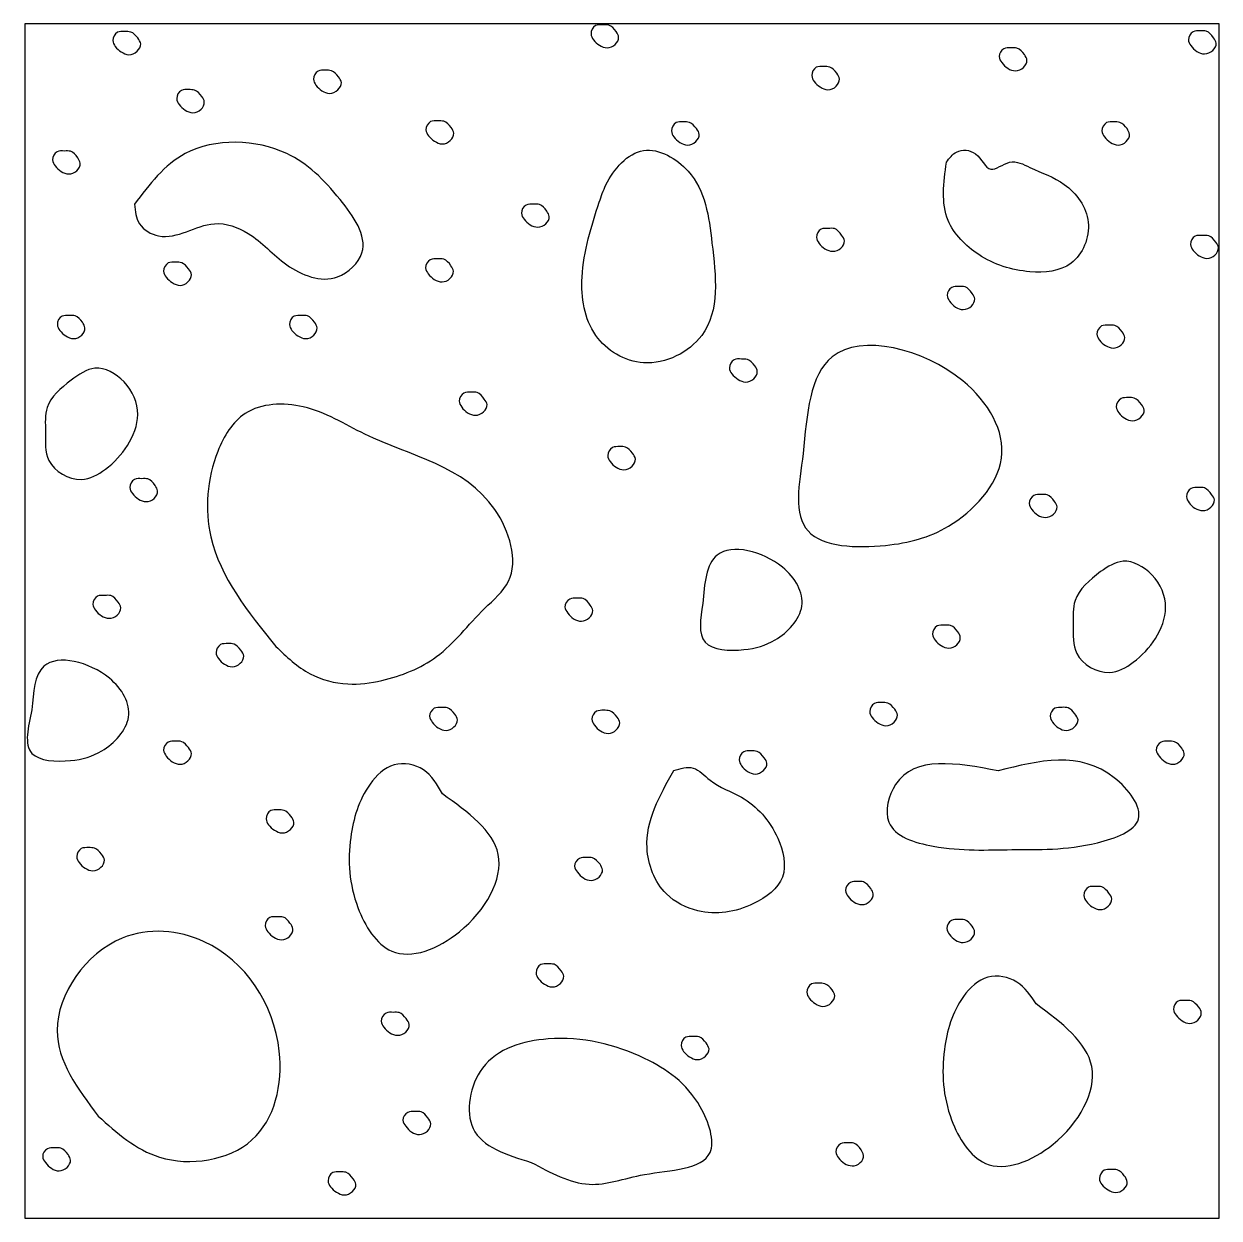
# Model space of a CAD drawing. Extents: x 0 to 34, y 0 to 22.
# Drawn here: x 11.9164 to 12.3167, y 19.515 to 19.915 of the extents above; entities that cross this region are included whole.
import ezdxf

# ---------------------------------------------------------------- set-up
doc = ezdxf.new("R2010")
doc.units = 0
doc.layers.add('SH_Data', color=7, linetype='Continuous')
doc.layers.add('SH_Text', color=7, linetype='Continuous')

msp = doc.modelspace()

# ---------------------------------------------------------------- linework, layer by layer
at = {"layer": 'SH_Data'}
msp.add_lwpolyline([(11.91667, 19.515), (12.31667, 19.515), (12.31667, 19.915), (11.91667, 19.915)], close=True, dxfattribs=at)
at = {"layer": 'SH_Text'}
for p, q in [((11.91667, 19.915), (11.91667, 19.915)), ((12.31667, 19.915), (12.31667, 19.915)), ((11.91667, 19.515), (11.91667, 19.515)), ((12.31667, 19.515), (12.31667, 19.515))]:
    msp.add_line(p, q, dxfattribs=at)
for points in [[(12.11473, 19.91242), (12.11556, 19.91051), (12.1144, 19.90809), (12.11173, 19.90701), (12.10915, 19.90784), (12.10715, 19.90967), (12.10631, 19.91167), (12.10781, 19.91442), (12.11031, 19.91467), (12.11231, 19.91459), (12.11473, 19.91242)], [(11.95449, 19.91028), (11.95549, 19.90828), (11.95432, 19.90586), (11.95157, 19.90469), (11.94899, 19.90561), (11.94699, 19.90744), (11.94616, 19.90944), (11.94774, 19.91219), (11.95016, 19.91244), (11.95216, 19.91228), (11.95449, 19.91028)], [(12.31481, 19.91038), (12.31572, 19.90854), (12.31456, 19.90613), (12.31181, 19.90496), (12.30922, 19.90579), (12.30722, 19.90771), (12.30639, 19.90971), (12.30797, 19.91238), (12.31039, 19.91271), (12.31239, 19.91254), (12.31481, 19.91038)], [(12.25148, 19.9047), (12.25232, 19.90287), (12.25115, 19.90045), (12.24848, 19.89928), (12.2459, 19.90012), (12.2439, 19.90203), (12.24298, 19.90403), (12.24457, 19.9067), (12.24698, 19.90703), (12.24898, 19.90687), (12.25148, 19.9047)], [(12.0217, 19.89732), (12.0227, 19.89532), (12.02153, 19.89291), (12.01878, 19.89174), (12.0162, 19.89257), (12.0142, 19.89449), (12.01336, 19.89649), (12.01495, 19.89916), (12.01736, 19.89949), (12.01936, 19.89932), (12.0217, 19.89732)], [(12.18867, 19.89846), (12.1895, 19.89654), (12.18842, 19.89413), (12.18567, 19.89296), (12.18308, 19.89388), (12.18108, 19.89571), (12.18025, 19.89771), (12.18175, 19.90046), (12.18425, 19.90071), (12.18625, 19.90054), (12.18867, 19.89846)], [(11.97598, 19.89073), (11.97681, 19.88881), (11.97573, 19.8864), (11.97298, 19.88523), (11.97039, 19.88615), (11.96839, 19.88798), (11.96756, 19.88998), (11.96914, 19.89273), (11.97156, 19.89298), (11.97356, 19.89281), (11.97598, 19.89073)], [(12.05951, 19.88028), (12.06035, 19.87837), (12.05918, 19.87595), (12.05651, 19.87478), (12.05393, 19.8757), (12.05193, 19.87753), (12.05101, 19.87953), (12.0526, 19.88228), (12.05501, 19.88253), (12.05701, 19.88237), (12.05951, 19.88028)], [(12.14167, 19.87992), (12.14258, 19.878), (12.14142, 19.87558), (12.13867, 19.87442), (12.13608, 19.87533), (12.13408, 19.87717), (12.13325, 19.87917), (12.13483, 19.88192), (12.13725, 19.88217), (12.13925, 19.882), (12.14167, 19.87992)], [(12.28583, 19.87992), (12.28667, 19.878), (12.28558, 19.87558), (12.28283, 19.87442), (12.28025, 19.87533), (12.27825, 19.87717), (12.27742, 19.87917), (12.279, 19.88192), (12.28142, 19.88217), (12.28342, 19.882), (12.28583, 19.87992)], [(11.95342, 19.85458), (11.97042, 19.87158), (12.00442, 19.87158), (12.02225, 19.85617), (12.02958, 19.83833), (12.02142, 19.83025), (12.00442, 19.83433), (11.9915, 19.84483), (11.98017, 19.84808), (11.9615, 19.844), (11.95508, 19.84808), (11.95342, 19.85458)], [(11.9344, 19.87017), (11.93523, 19.86833), (11.93407, 19.86583), (11.9314, 19.86475), (11.92882, 19.86558), (11.92682, 19.86742), (11.92598, 19.86942), (11.92748, 19.87217), (11.92998, 19.87242), (11.93198, 19.87233), (11.9344, 19.87017)], [(12.10908, 19.85533), (12.10333, 19.83017), (12.10792, 19.81067), (12.12392, 19.8015), (12.14342, 19.81067), (12.14683, 19.84158), (12.13883, 19.86567), (12.12392, 19.87258), (12.11133, 19.86108), (12.10908, 19.85533)], [(12.22533, 19.86867), (12.22592, 19.84917), (12.23617, 19.83775), (12.25333, 19.832), (12.26708, 19.83483), (12.27283, 19.84858), (12.26483, 19.86125), (12.25333, 19.86692), (12.2465, 19.86867), (12.24017, 19.86633), (12.23508, 19.8715), (12.22875, 19.87208), (12.22533, 19.86867)], [(12.0915, 19.85233), (12.09233, 19.8505), (12.09117, 19.848), (12.0885, 19.84692), (12.08592, 19.84775), (12.08392, 19.84958), (12.083, 19.85158), (12.08458, 19.85433), (12.08708, 19.85458), (12.08908, 19.8545), (12.0915, 19.85233)], [(12.19025, 19.84425), (12.19117, 19.84233), (12.19, 19.83992), (12.18725, 19.83883), (12.18467, 19.83967), (12.18267, 19.8415), (12.18183, 19.8435), (12.18342, 19.84625), (12.18583, 19.8465), (12.18783, 19.84642), (12.19025, 19.84425)], [(12.3156, 19.84189), (12.31643, 19.84005), (12.31527, 19.83755), (12.3126, 19.83647), (12.31002, 19.8373), (12.30802, 19.83914), (12.3071, 19.84114), (12.30868, 19.84389), (12.3111, 19.84414), (12.31318, 19.84405), (12.3156, 19.84189)], [(11.9715, 19.833), (11.9725, 19.831), (11.97133, 19.82858), (11.96867, 19.82742), (11.96608, 19.82833), (11.96408, 19.83017), (11.96317, 19.83217), (11.96475, 19.83492), (11.96717, 19.83517), (11.96925, 19.835), (11.9715, 19.833)], [(12.05942, 19.83401), (12.06025, 19.83218), (12.05908, 19.82968), (12.05642, 19.82859), (12.05383, 19.82943), (12.05183, 19.83126), (12.05092, 19.83326), (12.0525, 19.83601), (12.05492, 19.83626), (12.057, 19.83618), (12.05942, 19.83401)], [(12.234, 19.82475), (12.23483, 19.82292), (12.23375, 19.8205), (12.231, 19.81933), (12.22842, 19.82017), (12.22642, 19.82208), (12.22558, 19.82408), (12.22717, 19.82675), (12.22958, 19.82708), (12.23158, 19.82692), (12.234, 19.82475)], [(11.936, 19.81508), (11.93683, 19.81317), (11.93575, 19.81075), (11.933, 19.80958), (11.93042, 19.8105), (11.92842, 19.81233), (11.92758, 19.81433), (11.92917, 19.81708), (11.93158, 19.81733), (11.93358, 19.81717), (11.936, 19.81508)], [(12.01375, 19.81508), (12.01458, 19.81317), (12.0135, 19.81075), (12.01075, 19.80958), (12.00817, 19.8105), (12.00617, 19.81233), (12.00533, 19.81433), (12.00692, 19.81708), (12.00933, 19.81733), (12.01133, 19.81717), (12.01375, 19.81508)], [(12.28425, 19.81183), (12.28508, 19.80992), (12.28392, 19.8075), (12.28117, 19.80642), (12.27867, 19.80725), (12.27658, 19.80908), (12.27575, 19.81108), (12.27733, 19.81383), (12.27975, 19.81408), (12.28175, 19.814), (12.28425, 19.81183)], [(12.17742, 19.77108), (12.18708, 19.8035), (12.23083, 19.79542), (12.24375, 19.7695), (12.226, 19.74675), (12.20492, 19.74033), (12.179, 19.74517), (12.17742, 19.77108)], [(12.16117, 19.8005), (12.162, 19.79858), (12.16083, 19.79617), (12.15808, 19.795), (12.15558, 19.79592), (12.1535, 19.79775), (12.15267, 19.79975), (12.15425, 19.8025), (12.15667, 19.80275), (12.15867, 19.80258), (12.16117, 19.8005)], [(11.93217, 19.79567), (11.94017, 19.79967), (11.94992, 19.79508), (11.9545, 19.78417), (11.95108, 19.77383), (11.94367, 19.76583), (11.93558, 19.76242), (11.92475, 19.76875), (11.92358, 19.77842), (11.92417, 19.7865), (11.93217, 19.79567)], [(12.07058, 19.78933), (12.0715, 19.7875), (12.07033, 19.78508), (12.06758, 19.78392), (12.065, 19.78475), (12.063, 19.78667), (12.06217, 19.78867), (12.06375, 19.79133), (12.06617, 19.79167), (12.06817, 19.7915), (12.07058, 19.78933)], [(12.00075, 19.7065), (11.979, 19.74317), (11.98133, 19.77183), (11.9905, 19.7845), (12.00992, 19.78675), (12.03058, 19.77758), (12.07408, 19.75233), (12.07867, 19.72833), (12.07067, 19.71917), (12.05458, 19.70308), (12.03625, 19.69508), (12.02483, 19.69392), (12.01225, 19.69733), (12.00075, 19.7065)], [(12.29067, 19.7875), (12.29158, 19.78567), (12.29042, 19.78325), (12.28767, 19.78208), (12.28508, 19.78292), (12.28308, 19.78475), (12.28225, 19.78675), (12.28383, 19.7895), (12.28625, 19.78983), (12.28825, 19.78967), (12.29067, 19.7875)], [(12.12017, 19.77125), (12.12117, 19.76925), (12.12008, 19.76683), (12.11733, 19.76567), (12.11475, 19.7665), (12.11275, 19.76842), (12.11192, 19.77042), (12.1135, 19.77308), (12.11592, 19.77342), (12.11792, 19.77325), (12.12017, 19.77125)], [(11.96033, 19.76042), (11.96117, 19.75858), (11.96, 19.75608), (11.95733, 19.755), (11.95475, 19.75583), (11.95275, 19.75767), (11.95183, 19.75967), (11.95342, 19.76242), (11.95592, 19.76267), (11.95792, 19.76258), (11.96033, 19.76042)], [(12.31417, 19.75738), (12.31509, 19.75555), (12.31392, 19.75313), (12.31117, 19.75197), (12.30859, 19.7528), (12.30659, 19.75463), (12.30575, 19.75663), (12.30734, 19.75938), (12.30975, 19.75972), (12.31175, 19.75955), (12.31417, 19.75738)], [(12.26158, 19.75508), (12.26242, 19.75325), (12.26125, 19.75083), (12.2585, 19.74967), (12.25592, 19.7505), (12.25392, 19.75233), (12.25308, 19.75433), (12.25467, 19.75708), (12.25708, 19.75742), (12.25908, 19.75725), (12.26158, 19.75508)], [(12.14375, 19.72083), (12.14858, 19.73708), (12.17042, 19.733), (12.17692, 19.72), (12.168, 19.70867), (12.1575, 19.70542), (12.1445, 19.70792), (12.14375, 19.72083)], [(12.277, 19.73158), (12.2845, 19.735), (12.29417, 19.73042), (12.29875, 19.7195), (12.29533, 19.70917), (12.28792, 19.70117), (12.27992, 19.69775), (12.269, 19.70408), (12.26783, 19.71375), (12.26842, 19.72183), (12.277, 19.73158)], [(11.94792, 19.72133), (11.94883, 19.71942), (11.94767, 19.717), (11.94492, 19.71592), (11.94233, 19.71675), (11.94033, 19.71858), (11.9395, 19.72058), (11.94108, 19.72333), (11.9435, 19.72358), (11.9455, 19.7235), (11.94792, 19.72133)], [(12.10608, 19.72033), (12.10692, 19.7185), (12.10575, 19.71608), (12.10308, 19.71492), (12.1005, 19.71575), (12.0985, 19.71767), (12.09758, 19.71967), (12.09917, 19.72233), (12.10167, 19.72267), (12.10367, 19.7225), (12.10608, 19.72033)], [(12.22917, 19.71133), (12.23, 19.7095), (12.22883, 19.707), (12.22617, 19.70592), (12.22358, 19.70675), (12.22158, 19.70858), (12.22067, 19.71058), (12.22225, 19.71333), (12.22475, 19.71358), (12.22675, 19.7135), (12.22917, 19.71133)], [(11.989, 19.70525), (11.99, 19.70325), (11.98883, 19.70083), (11.98617, 19.69967), (11.98358, 19.7005), (11.98158, 19.70242), (11.98075, 19.70442), (11.98225, 19.70708), (11.98475, 19.70742), (11.98675, 19.70725), (11.989, 19.70525)], [(11.91908, 19.68525), (11.92308, 19.69983), (11.945, 19.69583), (11.95142, 19.68283), (11.9425, 19.6715), (11.932, 19.66825), (11.91908, 19.67067), (11.91908, 19.68525)], [(12.06075, 19.68375), (12.06158, 19.68192), (12.06042, 19.6795), (12.05775, 19.67833), (12.05517, 19.67917), (12.05317, 19.68108), (12.05225, 19.68308), (12.05383, 19.68575), (12.05625, 19.68608), (12.05825, 19.68592), (12.06075, 19.68375)], [(12.20808, 19.68542), (12.20892, 19.6835), (12.20783, 19.68108), (12.20508, 19.67992), (12.2025, 19.68083), (12.2005, 19.68267), (12.19967, 19.68467), (12.20125, 19.68742), (12.20367, 19.68767), (12.20567, 19.6875), (12.20808, 19.68542)], [(12.26834, 19.68392), (12.26942, 19.68192), (12.26825, 19.6795), (12.2655, 19.67833), (12.26292, 19.67917), (12.26092, 19.68108), (12.26009, 19.68308), (12.26167, 19.68575), (12.26409, 19.68608), (12.26609, 19.68592), (12.26834, 19.68392)], [(12.11508, 19.68275), (12.11592, 19.68092), (12.11475, 19.6785), (12.11208, 19.67733), (12.1095, 19.67817), (12.1075, 19.68008), (12.10658, 19.68208), (12.10817, 19.68475), (12.11058, 19.68508), (12.11258, 19.68492), (12.11508, 19.68275)], [(11.9715, 19.67258), (11.9725, 19.67058), (11.97133, 19.66817), (11.96867, 19.667), (11.96608, 19.66783), (11.96408, 19.66975), (11.96317, 19.67175), (11.96475, 19.67442), (11.96717, 19.67475), (11.96925, 19.67458), (11.9715, 19.67258)], [(12.30414, 19.67242), (12.30498, 19.67058), (12.30381, 19.66817), (12.30114, 19.667), (12.29856, 19.66783), (12.29656, 19.66975), (12.29564, 19.67175), (12.29723, 19.67442), (12.29973, 19.67475), (12.30173, 19.67458), (12.30414, 19.67242)], [(12.16433, 19.66917), (12.16525, 19.66733), (12.16408, 19.66492), (12.16133, 19.66375), (12.15875, 19.66458), (12.15675, 19.6665), (12.15592, 19.6685), (12.1575, 19.67117), (12.15992, 19.6715), (12.16192, 19.67133), (12.16433, 19.66917)], [(12.24267, 19.66483), (12.28158, 19.6625), (12.28967, 19.64875), (12.27592, 19.64075), (12.24725, 19.63842), (12.22092, 19.63958), (12.20608, 19.64758), (12.20833, 19.66025), (12.24267, 19.66483)], [(12.05658, 19.65708), (12.07525, 19.63683), (12.06225, 19.61092), (12.03958, 19.60442), (12.02825, 19.619), (12.02583, 19.6425), (12.03233, 19.66033), (12.04042, 19.66683), (12.05017, 19.66517), (12.05658, 19.65708)], [(12.134, 19.66492), (12.12508, 19.639), (12.13158, 19.62358), (12.14208, 19.61792), (12.16075, 19.62033), (12.17042, 19.62925), (12.16883, 19.64225), (12.15667, 19.656), (12.14617, 19.66167), (12.1405, 19.66575), (12.134, 19.66492)], [(12.00583, 19.64958), (12.00683, 19.64758), (12.00567, 19.64517), (12.00292, 19.644), (12.00033, 19.64492), (11.99833, 19.64675), (11.9975, 19.64875), (11.99908, 19.6515), (12.0015, 19.65175), (12.0035, 19.65158), (12.00583, 19.64958)], [(11.94233, 19.63692), (11.94333, 19.63492), (11.94217, 19.6325), (11.9395, 19.63133), (11.93692, 19.63217), (11.93492, 19.63408), (11.93408, 19.63608), (11.93558, 19.63875), (11.93808, 19.63908), (11.94008, 19.63892), (11.94233, 19.63692)], [(12.10933, 19.6335), (12.11017, 19.63167), (12.109, 19.62925), (12.10633, 19.62808), (12.10375, 19.62892), (12.10175, 19.63083), (12.10083, 19.63283), (12.10242, 19.6355), (12.10483, 19.63583), (12.10683, 19.63567), (12.10933, 19.6335)], [(12.2, 19.62542), (12.20083, 19.62358), (12.19975, 19.62117), (12.197, 19.62), (12.19442, 19.62083), (12.19242, 19.62267), (12.19158, 19.62475), (12.19317, 19.62742), (12.19558, 19.62775), (12.19758, 19.62758), (12.2, 19.62542)], [(12.27979, 19.62383), (12.28071, 19.62192), (12.27954, 19.6195), (12.27679, 19.61833), (12.27421, 19.61925), (12.27221, 19.62108), (12.27138, 19.62308), (12.27296, 19.62583), (12.27538, 19.62608), (12.27738, 19.62592), (12.27979, 19.62383)], [(12.0055, 19.61383), (12.0065, 19.61183), (12.00533, 19.60933), (12.00267, 19.60825), (12.00008, 19.60908), (11.99808, 19.61092), (11.99717, 19.61292), (11.99875, 19.61567), (12.00125, 19.61592), (12.00325, 19.61583), (12.0055, 19.61383)], [(12.23396, 19.61273), (12.2348, 19.61089), (12.23363, 19.60848), (12.23096, 19.60731), (12.22838, 19.60814), (12.22638, 19.60998), (12.22546, 19.61198), (12.22705, 19.61473), (12.22946, 19.61506), (12.23146, 19.61489), (12.23396, 19.61273)], [(11.94125, 19.54917), (11.9275, 19.57783), (11.94925, 19.60875), (11.97675, 19.60758), (12.00192, 19.57092), (11.99275, 19.54117), (11.96183, 19.53542), (11.94125, 19.54917)], [(12.09633, 19.59783), (12.09717, 19.596), (12.09608, 19.59358), (12.09333, 19.59242), (12.09075, 19.59333), (12.08875, 19.59517), (12.08792, 19.59717), (12.0895, 19.59992), (12.09192, 19.60017), (12.09392, 19.6), (12.09633, 19.59783)], [(12.25542, 19.58675), (12.274, 19.56575), (12.26108, 19.53975), (12.23842, 19.53333), (12.22708, 19.54792), (12.22467, 19.57142), (12.23108, 19.58925), (12.23925, 19.59567), (12.24892, 19.59408), (12.25542, 19.58675)], [(12.18708, 19.59142), (12.18792, 19.5895), (12.18675, 19.58708), (12.184, 19.58592), (12.18142, 19.58683), (12.17942, 19.58867), (12.17858, 19.59067), (12.18017, 19.59342), (12.18258, 19.59367), (12.18458, 19.5935), (12.18708, 19.59142)], [(12.30987, 19.58567), (12.31071, 19.58375), (12.30954, 19.58133), (12.30687, 19.58017), (12.30429, 19.58108), (12.30229, 19.58292), (12.30137, 19.58492), (12.30296, 19.58767), (12.30537, 19.58792), (12.30737, 19.58775), (12.30987, 19.58567)], [(12.04442, 19.58183), (12.04542, 19.57983), (12.04425, 19.57733), (12.0415, 19.57625), (12.03892, 19.57708), (12.03692, 19.57892), (12.03608, 19.58092), (12.03767, 19.58367), (12.04008, 19.58392), (12.04208, 19.58383), (12.04442, 19.58183)], [(12.08625, 19.53367), (12.06683, 19.545), (12.07, 19.56525), (12.09192, 19.575), (12.12425, 19.5685), (12.14292, 19.55225), (12.14617, 19.53692), (12.12425, 19.52958), (12.10567, 19.52633), (12.08625, 19.53367)], [(12.14483, 19.57367), (12.14583, 19.57167), (12.14467, 19.56925), (12.14192, 19.56808), (12.13933, 19.569), (12.13733, 19.57083), (12.1365, 19.57283), (12.13808, 19.57558), (12.1405, 19.57583), (12.1425, 19.57567), (12.14483, 19.57367)], [(12.05167, 19.54858), (12.05267, 19.54658), (12.0515, 19.54417), (12.04883, 19.543), (12.04625, 19.54383), (12.04425, 19.54575), (12.04333, 19.54775), (12.04492, 19.55042), (12.04742, 19.55075), (12.04942, 19.55058), (12.05167, 19.54858)], [(11.93117, 19.53625), (11.932, 19.53442), (11.93083, 19.532), (11.92817, 19.53083), (11.92558, 19.53167), (11.92358, 19.53358), (11.92267, 19.53558), (11.92425, 19.53825), (11.92675, 19.53858), (11.92875, 19.53842), (11.93117, 19.53625)], [(12.19675, 19.53792), (12.19758, 19.536), (12.1965, 19.53358), (12.19375, 19.5325), (12.19117, 19.53333), (12.18917, 19.53517), (12.18833, 19.53717), (12.18992, 19.53992), (12.19233, 19.54017), (12.19433, 19.54008), (12.19675, 19.53792)], [(12.02667, 19.52817), (12.02758, 19.52633), (12.02642, 19.52392), (12.02367, 19.52275), (12.02108, 19.52367), (12.01908, 19.5255), (12.01825, 19.5275), (12.01983, 19.53025), (12.02225, 19.5305), (12.02425, 19.53033), (12.02667, 19.52817)], [(12.28492, 19.52917), (12.28592, 19.52708), (12.28475, 19.52467), (12.282, 19.52358), (12.2795, 19.52442), (12.27742, 19.52625), (12.27658, 19.52825), (12.27817, 19.531), (12.28058, 19.53125), (12.28258, 19.53117), (12.28492, 19.52917)]]:
    msp.add_spline(points, degree=3, dxfattribs=at)

doc.saveas('drawing.dxf')
